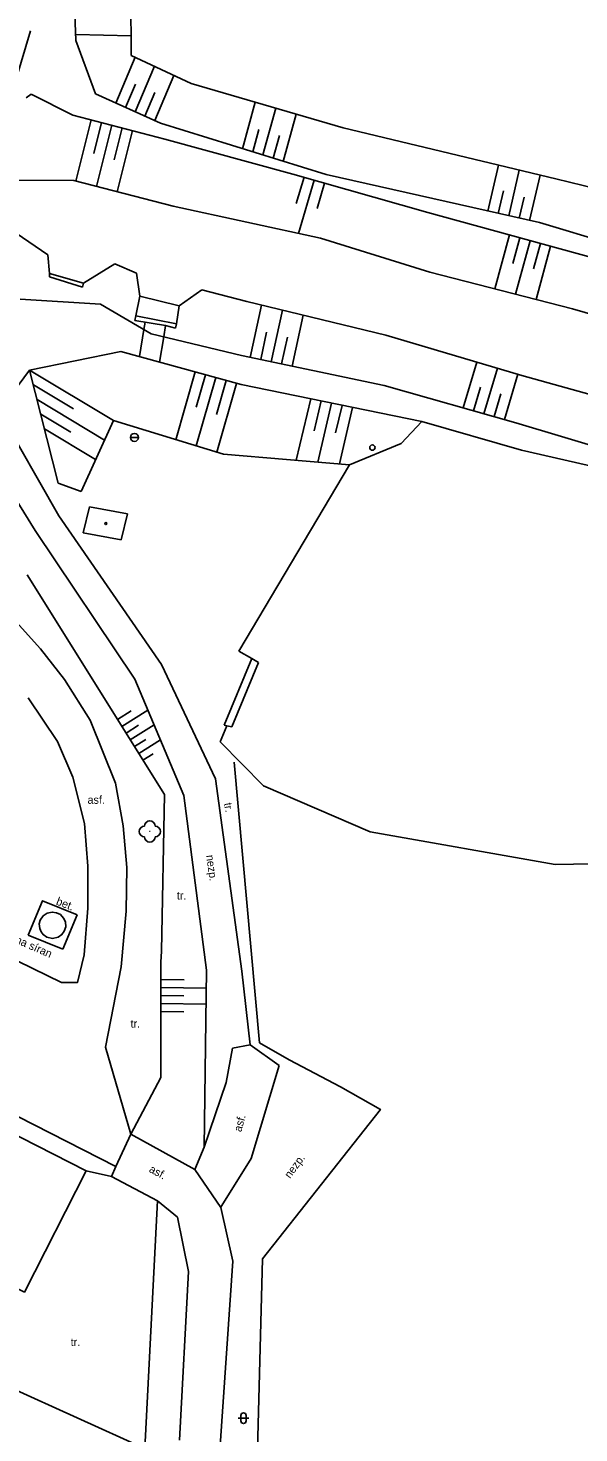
# Model space of a CAD drawing. Extents: x -794191 to -788944, y -1117087 to -1105044.
# Drawn here: x -790282 to -790230.4, y -1111918.9 to -1111787.2 of the extents above; entities that cross this region are included whole.
import ezdxf

# ---------------------------------------------------------------- set-up
doc = ezdxf.new("R2010")
doc.units = 0
for name, color, linetype in [('Doplněk polohopisu', 7, 'Continuous'), ('Doplňkové značky', 7, 'Continuous'), ('Hranice - ploty_ zdi', 7, 'Continuous'), ('Komunikace', 7, 'Continuous'), ('Pomocné popisy', 7, 'Continuous'), ('Popisy budov', 7, 'Continuous'), ('Povr_ zn_ inž_ sítí - ner_', 7, 'Continuous'), ('Stavební objekty', 7, 'Continuous'), ('Vodstvo', 7, 'Continuous'), ('Výškopis', 7, 'Continuous'), ('Zeleň', 7, 'Continuous'), ('Značky druhů budov', 7, 'Continuous'), ('Značky druhů pozemků', 7, 'Continuous')]:
    doc.layers.add(name, color=color, linetype=linetype)

msp = doc.modelspace()

# ---------------------------------------------------------------- linework, layer by layer
at = {"layer": 'Doplněk polohopisu'}
msp.add_line((-790266.36, -1111894.17), (-790263.93, -1111897.73), dxfattribs=at)
at = {"layer": 'Doplňkové značky'}
msp.add_line((-790272.395, -1111825.57), (-790271.645, -1111825.57), dxfattribs=at)
msp.add_circle((-790272.02, -1111825.57), 0.375, dxfattribs=at)
at = {"layer": 'Hranice - ploty_ zdi'}
for p, q in [((-790283.5, -1111793.35), (-790281.76, -1111787.46)), ((-790279.99, -1111810.51), (-790279.99, -1111810.21)), ((-790279.99, -1111810.21), (-790276.79, -1111811.12)), ((-790276.89, -1111811.49), (-790279.99, -1111810.51)), ((-790276.79, -1111811.12), (-790276.89, -1111811.49)), ((-790271.53, -1111812.33), (-790271.9, -1111814.18)), ((-790271.53, -1111812.33), (-790267.82, -1111813.25)), ((-790271.98, -1111814.6), (-790271.9, -1111814.18)), ((-790271.9, -1111814.18), (-790268.09, -1111814.91)), ((-790267.82, -1111813.25), (-790268.09, -1111814.91)), ((-790268.17, -1111815.33), (-790268.09, -1111814.91)), ((-790263.63, -1111852.53), (-790261.03, -1111846.27)), ((-790262.91, -1111852.68), (-790260.4, -1111846.65)), ((-790260.4, -1111846.65), (-790261.03, -1111846.27)), ((-790263.38, -1111852.58), (-790263.63, -1111852.53)), ((-790262.91, -1111852.68), (-790263.38, -1111852.58)), ((-790277.38, -1111870.3), (-790278.74, -1111873.51)), ((-790281.97, -1111872.2), (-790278.74, -1111873.51)), ((-790269.56, -1111874.73), (-790269.5, -1111873.7)), ((-790257.52, -1111883.89), (-790252.71, -1111886.43)), ((-790273.77, -1111893.9), (-790272.37, -1111890.86))]:
    msp.add_line(p, q, dxfattribs=at)
for points in [[(-790271.98, -1111814.6), (-790269.11, -1111815.09), (-790268.17, -1111815.33)], [(-790271.02, -1111814.76), (-790271.13, -1111815.46), (-790271.55, -1111817.99)], [(-790269.11, -1111815.09), (-790269.28, -1111816.14), (-790269.67, -1111818.51)], [(-790269.5, -1111873.7), (-790269.22, -1111859.03), (-790282.07, -1111838.44)], [(-790262.69, -1111856.01), (-790260.3, -1111882.29), (-790257.52, -1111883.89)], [(-790277.38, -1111870.3), (-790280.47, -1111869.04), (-790280.62, -1111868.98), (-790281.97, -1111872.2)], [(-790272.37, -1111890.86), (-790269.55, -1111885.56), (-790269.56, -1111874.73)], [(-790362.59, -1111878.61), (-790324.89, -1111895.87), (-790290.09, -1111911.7), (-790271.04, -1111920.32), (-790269.87, -1111897.11)], [(-790252.71, -1111886.43), (-790248.99, -1111888.54), (-790260.04, -1111902.53), (-790261.02, -1111940.75), (-790246.16, -1111950.06)], [(-790269.87, -1111897.11), (-790274.16, -1111894.83), (-790273.77, -1111893.9)]]:
    msp.add_lwpolyline(points, dxfattribs=at)
at = {"layer": 'Komunikace'}
for p, q in [((-790287.12, -1111824.96), (-790281.32, -1111834.29)), ((-790279.09, -1111832.9), (-790269.48, -1111846.84)), ((-790281.32, -1111834.29), (-790271.98, -1111848.23)), ((-790265.28, -1111875.49), (-790265.5, -1111892.09)), ((-790261.97, -1111875.59), (-790261.18, -1111882.49)), ((-790262.83, -1111882.8), (-790261.18, -1111882.49)), ((-790261.18, -1111882.49), (-790258.47, -1111884.42)), ((-790263.42, -1111886.01), (-790262.83, -1111882.8)), ((-790258.47, -1111884.42), (-790261.1, -1111893.13)), ((-790272.37, -1111890.86), (-790266.36, -1111894.17)), ((-790276.53, -1111894.28), (-790274.16, -1111894.83)), ((-790267.98, -1111898.62), (-790269.87, -1111897.11)), ((-790263.93, -1111897.73), (-790262.81, -1111902.75)), ((-790266.97, -1111903.72), (-790267.98, -1111898.62)), ((-790267.8, -1111919.52), (-790266.97, -1111903.72)), ((-790262.81, -1111902.75), (-790263.99, -1111920.03))]:
    msp.add_line(p, q, dxfattribs=at)
for points in [[(-790281.84, -1111819.25), (-790284.71, -1111823.1), (-790279.09, -1111832.9)], [(-790283.1, -1111842.85), (-790280.83, -1111845.39), (-790278.58, -1111848.24), (-790276.18, -1111852.06), (-790273.8, -1111857.95), (-790273.08, -1111861.96), (-790272.74, -1111865.87), (-790272.79, -1111869.96), (-790273.27, -1111875.19), (-790274.74, -1111882.69), (-790272.37, -1111890.86)], [(-790261.97, -1111875.59), (-790264.44, -1111857.56), (-790269.48, -1111846.84)], [(-790271.98, -1111848.23), (-790267.38, -1111859.11), (-790265.28, -1111875.49)], [(-790291.08, -1111870.68), (-790278.84, -1111876.65), (-790277.36, -1111876.65), (-790276.74, -1111874.06), (-790276.38, -1111869.69), (-790276.38, -1111865.74), (-790276.69, -1111861.74), (-790277.79, -1111857.39), (-790279.22, -1111854.07), (-790281.99, -1111849.96)], [(-790266.36, -1111894.17), (-790265.5, -1111892.09), (-790263.42, -1111886.01)], [(-790290.63, -1111891.63), (-790288.61, -1111887.32), (-790287.57, -1111886.86), (-790273.77, -1111893.9)], [(-790261.1, -1111893.13), (-790263.83, -1111897.53), (-790263.93, -1111897.73)]]:
    msp.add_lwpolyline(points, dxfattribs=at)
at = {"layer": 'Povr_ zn_ inž_ sítí - ner_'}
msp.add_circle((-790249.74, -1111826.52), 0.25, dxfattribs=at)
at = {"layer": 'Stavební objekty'}
for p, q in [((-790276.24, -1111832.07), (-790272.68, -1111832.74)), ((-790272.68, -1111832.74), (-790273.25, -1111835.17))]:
    msp.add_line(p, q, dxfattribs=at)
for points in [[(-790276.24, -1111832.07), (-790276.81, -1111834.5), (-790273.25, -1111835.17)], [(-790278.46, -1111871.44), (-790278.49, -1111870.97), (-790278.65, -1111870.61), (-790278.96, -1111870.27), (-790279.31, -1111870.11), (-790279.72, -1111870.04), (-790280.2, -1111870.14), (-790280.57, -1111870.4), (-790280.84, -1111870.8), (-790280.93, -1111871.16), (-790280.89, -1111871.59)], [(-790280.89, -1111871.59), (-790280.77, -1111871.89), (-790280.57, -1111872.15), (-790280.22, -1111872.4), (-790279.69, -1111872.52), (-790279.18, -1111872.41), (-790278.81, -1111872.15), (-790278.59, -1111871.84), (-790278.46, -1111871.44)], [(-790276.53, -1111894.28), (-790285.75, -1111889.62), (-790287.61, -1111893.36), (-790290.63, -1111891.63), (-790303.64, -1111885.01)], [(-790276.53, -1111894.28), (-790282.32, -1111905.65), (-790305.99, -1111893.52)]]:
    msp.add_lwpolyline(points, dxfattribs=at)
at = {"layer": 'Vodstvo'}
for p, q in [((-790247.04, -1111826.14), (-790245.12, -1111824.08)), ((-790245.12, -1111824.08), (-790235.76, -1111826.75)), ((-790251.89, -1111828.12), (-790247.04, -1111826.14)), ((-790235.76, -1111826.75), (-790218.81, -1111830.67)), ((-790262.23, -1111845.6), (-790251.89, -1111828.12)), ((-790261.03, -1111846.27), (-790262.23, -1111845.6)), ((-790263.98, -1111854.1), (-790263.38, -1111852.58)), ((-790259.94, -1111858.23), (-790263.98, -1111854.1)), ((-790249.95, -1111862.54), (-790259.94, -1111858.23)), ((-790232.63, -1111865.6), (-790249.95, -1111862.54)), ((-790226.91, -1111865.47), (-790232.63, -1111865.6))]:
    msp.add_line(p, q, dxfattribs=at)
at = {"layer": 'Výškopis'}
for p, q in [((-790272.36, -1111781.56), (-790272.32, -1111789.77)), ((-790277.5, -1111788.38), (-790277.72, -1111782.97)), ((-790277.52, -1111787.82), (-790272.33, -1111787.95)), ((-790275.66, -1111793.37), (-790277.5, -1111788.38)), ((-790271.96, -1111789.94), (-790273.77, -1111794.23)), ((-790272.32, -1111789.77), (-790266.7, -1111792.4)), ((-790270.15, -1111790.79), (-790271.95, -1111795.06)), ((-790268.34, -1111791.64), (-790270.12, -1111795.88)), ((-790271.93, -1111792.45), (-790272.86, -1111794.64)), ((-790270.1, -1111793.26), (-790271.04, -1111795.47)), ((-790252.48, -1111796.56), (-790266.7, -1111792.4)), ((-790281.68, -1111793.41), (-790282.15, -1111793.76)), ((-790277.79, -1111795.36), (-790281.68, -1111793.41)), ((-790275.66, -1111793.37), (-790269.58, -1111796.13)), ((-790260.7, -1111794.16), (-790261.9, -1111798.51)), ((-790269.16, -1111797.61), (-790277.79, -1111795.36)), ((-790276.08, -1111795.81), (-790277.52, -1111801.54)), ((-790258.78, -1111794.72), (-790259.99, -1111799.1)), ((-790256.86, -1111795.28), (-790258.08, -1111799.7)), ((-790275.11, -1111796.06), (-790275.84, -1111798.96)), ((-790274.14, -1111796.31), (-790275.59, -1111802.04)), ((-790273.17, -1111796.56), (-790273.92, -1111799.54)), ((-790272.21, -1111796.82), (-790273.65, -1111802.54)), ((-790269.58, -1111796.13), (-790254.06, -1111800.94)), ((-790260.36, -1111796.7), (-790260.94, -1111798.81)), ((-790232.55, -1111801.35), (-790252.48, -1111796.56)), ((-790269.16, -1111797.61), (-790257.18, -1111800.9)), ((-790258.45, -1111797.27), (-790259.03, -1111799.4)), ((-790257.18, -1111800.9), (-790244.53, -1111804.49)), ((-790254.06, -1111800.94), (-790234.07, -1111805.44)), ((-790237.92, -1111800.06), (-790238.91, -1111804.35)), ((-790235.98, -1111800.53), (-790236.96, -1111804.79)), ((-790234.03, -1111800.99), (-790235.01, -1111805.23)), ((-790283.89, -1111801.45), (-790277.7, -1111801.5)), ((-790268.38, -1111803.9), (-790277.7, -1111801.5)), ((-790256.14, -1111801.19), (-790256.87, -1111803.65)), ((-790255.18, -1111801.47), (-790256.65, -1111806.45)), ((-790254.22, -1111801.74), (-790254.92, -1111804.11)), ((-790237.45, -1111802.46), (-790237.94, -1111804.57)), ((-790219.12, -1111804.6), (-790232.55, -1111801.35)), ((-790235.53, -1111803.04), (-790235.98, -1111805.01)), ((-790254.58, -1111806.9), (-790268.38, -1111803.9)), ((-790244.53, -1111804.49), (-790228.96, -1111808.78)), ((-790284.92, -1111805.21), (-790280.12, -1111808.46)), ((-790234.07, -1111805.44), (-790206.48, -1111813.7)), ((-790244.37, -1111810.09), (-790254.58, -1111806.9)), ((-790236.89, -1111806.59), (-790238.28, -1111811.65)), ((-790235.93, -1111806.86), (-790236.59, -1111809.28)), ((-790234.96, -1111807.13), (-790236.34, -1111812.15)), ((-790234, -1111807.39), (-790234.65, -1111809.77)), ((-790233.04, -1111807.66), (-790234.41, -1111812.65)), ((-790279.99, -1111810.21), (-790280.12, -1111808.46)), ((-790273.86, -1111809.3), (-790276.79, -1111811.12)), ((-790271.84, -1111810.17), (-790273.86, -1111809.3)), ((-790271.84, -1111810.17), (-790271.53, -1111812.33)), ((-790231, -1111813.52), (-790244.37, -1111810.09)), ((-790275.19, -1111813.07), (-790282.71, -1111812.62)), ((-790267.82, -1111813.25), (-790265.71, -1111811.73)), ((-790261.48, -1111812.83), (-790265.71, -1111811.73)), ((-790248.47, -1111815.98), (-790261.48, -1111812.83)), ((-790260.11, -1111813.16), (-790261.17, -1111818.07)), ((-790258.16, -1111813.63), (-790259.22, -1111818.48)), ((-790256.22, -1111814.1), (-790257.26, -1111818.89)), ((-790217.08, -1111817.58), (-790231, -1111813.52)), ((-790259.64, -1111815.71), (-790260.19, -1111818.28)), ((-790257.69, -1111816.16), (-790258.24, -1111818.68)), ((-790235.74, -1111819.75), (-790248.47, -1111815.98)), ((-790273.3, -1111817.5), (-790281.84, -1111819.25)), ((-790262.03, -1111820.62), (-790273.3, -1111817.5)), ((-790262, -1111817.9), (-790248.62, -1111820.69)), ((-790281.84, -1111819.25), (-790279.15, -1111829.85)), ((-790281.84, -1111819.25), (-790273.98, -1111823.99)), ((-790266.32, -1111819.43), (-790268.14, -1111825.78)), ((-790239.94, -1111818.5), (-790241.22, -1111822.8)), ((-790238.03, -1111819.07), (-790239.29, -1111823.35)), ((-790281.49, -1111820.63), (-790277.73, -1111822.9)), ((-790265.36, -1111819.7), (-790266.23, -1111822.73)), ((-790264.4, -1111819.96), (-790266.23, -1111826.37)), ((-790263.43, -1111820.23), (-790264.34, -1111823.42)), ((-790262.47, -1111820.5), (-790264.32, -1111826.96)), ((-790245.12, -1111824.08), (-790262.03, -1111820.62)), ((-790248.62, -1111820.69), (-790236.31, -1111824.2)), ((-790239.6, -1111820.86), (-790240.25, -1111823.08)), ((-790236.11, -1111819.64), (-790237.37, -1111823.9)), ((-790221.54, -1111823.74), (-790235.74, -1111819.75)), ((-790281.14, -1111822.01), (-790274.82, -1111825.82)), ((-790255.51, -1111821.95), (-790256.86, -1111827.71)), ((-790254.53, -1111822.15), (-790255.18, -1111824.94)), ((-790237.69, -1111821.47), (-790238.33, -1111823.62)), ((-790280.79, -1111823.38), (-790277.99, -1111825.07)), ((-790253.55, -1111822.36), (-790254.84, -1111827.88)), ((-790252.57, -1111822.56), (-790253.18, -1111825.13)), ((-790251.59, -1111822.76), (-790252.83, -1111828.04)), ((-790280.44, -1111824.76), (-790275.66, -1111827.65)), ((-790277.02, -1111830.63), (-790273.98, -1111823.99)), ((-790273.98, -1111823.99), (-790263.69, -1111827.15)), ((-790236.31, -1111824.2), (-790222.03, -1111828.46)), ((-790263.69, -1111827.15), (-790251.89, -1111828.12)), ((-790279.15, -1111829.85), (-790277.02, -1111830.63)), ((-790273.21, -1111852.64), (-790270.76, -1111851.11)), ((-790273.61, -1111852), (-790272.33, -1111851.2)), ((-790272.81, -1111853.27), (-790271.64, -1111852.54)), ((-790272.42, -1111853.91), (-790270.17, -1111852.51)), ((-790272.02, -1111854.54), (-790270.95, -1111853.88)), ((-790271.62, -1111855.18), (-790269.58, -1111853.9)), ((-790271.23, -1111855.82), (-790270.26, -1111855.21)), ((-790269.559, -1111876.348), (-790267.36, -1111876.38)), ((-790269.558, -1111877.098), (-790265.3, -1111877.16)), ((-790269.557, -1111877.848), (-790267.38, -1111877.88)), ((-790269.556, -1111878.599), (-790265.32, -1111878.66)), ((-790269.556, -1111879.349), (-790267.4, -1111879.38))]:
    msp.add_line(p, q, dxfattribs=at)
msp.add_lwpolyline([(-790275.19, -1111813.07), (-790270.47, -1111815.85), (-790262, -1111817.9)], dxfattribs=at)
at = {"layer": 'Zeleň'}
msp.add_circle((-790270.58, -1111862.49), 0.0005, dxfattribs=at)
for centre, start, end in [((-790270.58, -1111861.99), 0, 179.99999), ((-790271.08, -1111862.49), 89.99999, 269.99999), ((-790270.58, -1111862.99), 179.99999, 359.99999), ((-790270.08, -1111862.49), 270, 89.99999)]:
    msp.add_arc(centre, 0.5, start, end, dxfattribs=at)
at = {"layer": 'Značky druhů budov'}
msp.add_circle((-790274.7, -1111833.64), 0.0875, dxfattribs=at)
at = {"layer": 'Značky druhů pozemků'}
for p, q in [((-790262.31, -1111917.47), (-790261.31, -1111917.47)), ((-790262.06, -1111917.72), (-790262.06, -1111917.22)), ((-790261.56, -1111917.72), (-790261.56, -1111917.22))]:
    msp.add_line(p, q, dxfattribs=at)
for centre, start, end in [((-790261.81, -1111917.22), 0, 179.99999), ((-790261.81, -1111917.72), 179.99999, 359.99999)]:
    msp.add_arc(centre, 0.25, start, end, dxfattribs=at)

# ---------------------------------------------------------------- texts
at = {"layer": 'Pomocné popisy'}
for s, p in [('asf.', (-790276.41, -1111859.9)), ('tr.', (-790268.05, -1111868.87)), ('tr.', (-790272.38, -1111880.87)), ('tr.', (-790277.99, -1111910.71))]:
    msp.add_text(s, height=0.75, dxfattribs=at).set_placement(p)
for s, rotation, p in [('tr.', 279.89729, (-790263.642, -1111859.865)), ('nezp.', 278.11837, (-790265.317, -1111864.74)), ('bet.', 338.39945, (-790279.42, -1111869.311)), ('asf.', 74.56538, (-790262.021, -1111890.694)), ('nezp.', 53.75716, (-790257.45, -1111895.058)), ('asf.', 331.51416, (-790270.72, -1111894.36))]:
    msp.add_text(s, height=0.75, rotation=rotation, dxfattribs=at).set_placement(p)
at = {"layer": 'Popisy budov'}
msp.add_text('zásobní nádrž na síran', height=0.75, rotation=336.33616, dxfattribs=at).set_placement((-790289.282, -1111870.257))

doc.saveas('drawing.dxf')
